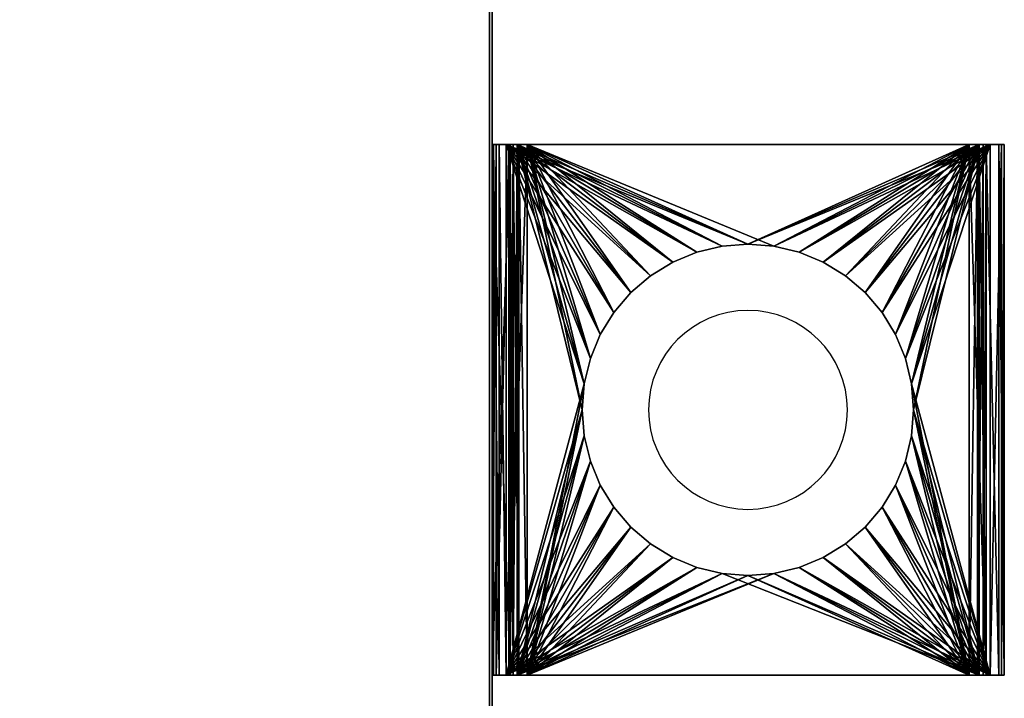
# Model space of a CAD drawing. Extents: x -4.8 to 50.9, y -3 to 23.4.
# Tile 639 of 656: x 47.2 to 50.9, y 0.3 to 2.9. Entities that reach past the tile are written whole.
import ezdxf

# ---------------------------------------------------------------- set-up
doc = ezdxf.new("R2010")
doc.units = 0

# ---------------------------------------------------------------- blocks, each defined once
blk = doc.blocks.new('Box-cdc6a040-db70-415f-b052-ad203af08939')
at = {"color": 253, "linetype": 'Continuous', "true_color": 0xa0a0a0, "transparency": 33554687}
mesh = blk.add_polyface(dxfattribs=at)
corners = [(0, 0), (49, 0), (49, 21.5), (0, 21.5), (0, 0, 0.01), (49, 0, 0.01), (49, 21.5, 0.01), (0, 21.5, 0.01)]
mesh.append_faces([[corners[k] for k in face] for face in [(0, 1, 2, 3), (4, 5, 6, 7), (0, 1, 5, 4), (1, 2, 6, 5), (2, 3, 7, 6), (3, 0, 4, 7)]], dxfattribs={"color": 253})
blk = doc.blocks.new('Box-11b10408-7576-46a0-afcb-4bc9cc284dbe')
at = {"color": 253, "linetype": 'Continuous', "true_color": 0xa0a0a0, "transparency": 33554687}
mesh = blk.add_polyface(dxfattribs=at)
corners = [(0, 0), (49, 0), (49, 21.5), (0, 21.5), (0, 0, 0.01), (49, 0, 0.01), (49, 21.5, 0.01), (0, 21.5, 0.01)]
mesh.append_faces([[corners[k] for k in face] for face in [(0, 1, 2, 3), (4, 5, 6, 7), (0, 1, 5, 4), (1, 2, 6, 5), (2, 3, 7, 6), (3, 0, 4, 7)]], dxfattribs={"color": 253})
blk = doc.blocks.new('Box-232ab4ae-5872-4650-b2bb-a611350f6d77')
at = {"color": 253, "linetype": 'Continuous', "true_color": 0xa0a0a0, "transparency": 33554687}
mesh = blk.add_polyface(dxfattribs=at)
corners = [(0, 0), (0.01, 0), (0.01, 21.5), (0, 21.5), (0, 0, 19), (0.01, 0, 19), (0.01, 21.5, 19), (0, 21.5, 19)]
mesh.append_faces([[corners[k] for k in face] for face in [(0, 1, 2, 3), (4, 5, 6, 7), (0, 1, 5, 4), (1, 2, 6, 5), (2, 3, 7, 6), (3, 0, 4, 7)]], dxfattribs={"color": 253})
blk = doc.blocks.new('7c0b070e-7d09-4440-97ad-b9b4811be4b1')
at = {"linetype": 'Continuous', "transparency": 33554687}
for name, p in [('Box-cdc6a040-db70-415f-b052-ad203af08939', (0, 0)), ('Box-11b10408-7576-46a0-afcb-4bc9cc284dbe', (0, 0, 18.99)), ('Box-232ab4ae-5872-4650-b2bb-a611350f6d77', (48.99, 0))]:
    blk.add_blockref(name, p, dxfattribs=at)
blk = doc.blocks.new('6FD_1_1d0d4f9c-77f7-4611-b9b3-89e8d009a6a3cdd7c6f5-8d76-4f40-a6fb-9e6159c04c64')
at = {"color": 0, "linetype": 'BYBLOCK', "lineweight": -2, "transparency": 33554687}
mesh = blk.add_polyface(dxfattribs=at)
corners = [(0, -1, -2.7147), (0, 1, -2.7147), (0.0686, 1, -2.7147), (0.0686, -1, -2.7147)]
mesh.append_faces([[corners[k] for k in face] for face in [(3, 0, 2, 3)]], dxfattribs={"vtx1": -1, "color": 0})
mesh.append_faces([[corners[k] for k in face] for face in [(0, 1, 2, 0)]], dxfattribs={"vtx2": -1, "color": 0})
mesh = blk.add_polyface(dxfattribs=at)
corners = [(0, -1, -2.0335), (0, 1, -2.0335), (0, 1, -2.7147), (0, -1, -2.7147)]
mesh.append_faces([[corners[k] for k in face] for face in [(3, 0, 2, 3)]], dxfattribs={"vtx1": -1, "color": 0})
mesh.append_faces([[corners[k] for k in face] for face in [(0, 1, 2, 0)]], dxfattribs={"vtx2": -1, "color": 0})
mesh = blk.add_polyface(dxfattribs=at)
corners = [(0.0053, -1, -1.9913), (0.0053, 1, -1.9913), (0, 1, -2.0335), (0, -1, -2.0335)]
mesh.append_faces([[corners[k] for k in face] for face in [(3, 0, 2, 3)]], dxfattribs={"vtx1": -1, "color": 0})
mesh.append_faces([[corners[k] for k in face] for face in [(0, 1, 2, 0)]], dxfattribs={"vtx2": -1, "color": 0})
mesh = blk.add_polyface(dxfattribs=at)
corners = [(0, -1, -0.4278), (0, 1, -0.4278), (0.0158, 1, -0.4966), (0.0158, -1, -0.4966)]
mesh.append_faces([[corners[k] for k in face] for face in [(3, 0, 2, 3)]], dxfattribs={"vtx1": -1, "color": 0})
mesh.append_faces([[corners[k] for k in face] for face in [(0, 1, 2, 0)]], dxfattribs={"vtx2": -1, "color": 0})
mesh = blk.add_polyface(dxfattribs=at)
corners = [(0, -1), (0, 1), (0, 1, -0.4278), (0, -1, -0.4278)]
mesh.append_faces([[corners[k] for k in face] for face in [(3, 0, 2, 3)]], dxfattribs={"vtx1": -1, "color": 0})
mesh.append_faces([[corners[k] for k in face] for face in [(0, 1, 2, 0)]], dxfattribs={"vtx2": -1, "color": 0})
mesh = blk.add_polyface(dxfattribs=at)
corners = [(0.0686, -1), (0.0686, 1), (0, 1), (0, -1)]
mesh.append_faces([[corners[k] for k in face] for face in [(3, 0, 2, 3)]], dxfattribs={"vtx1": -1, "color": 0})
mesh.append_faces([[corners[k] for k in face] for face in [(0, 1, 2, 0)]], dxfattribs={"vtx2": -1, "color": 0})
mesh = blk.add_polyface(dxfattribs=at)
corners = [(0.0686, 1, -2.0335), (0.0686, 1, -2.7147), (0, 1, -2.7147), (0, 1, -2.0335), (0.0053, 1, -1.9913), (0.0264, 1, -1.9541), (0.0527, 1, -1.9278), (0.0791, 1, -1.9966), (0.0952, 1, -1.986), (1.8, 1, -0.5651), (0.1321, 1, -0.5651), (0.1321, 1, -0.4913), (1.8, 1, -0.4913), (1.8633, 1, -0.5071), (1.8316, 1, -0.5704), (1.911, 1, -0.5546), (1.8527, 1, -0.5915), (1.9321, 1, -0.6179), (1.8633, 1, -0.6232), (1.8369, 1, -0.6762), (1.9215, 1, -0.6867), (1.8791, 1, -0.7342), (0.0633, 1, -0.544), (0.1005, 1, -0.486), (0.0791, 1, -0.4596), (0.0686, 1, -0.4278), (0.0158, 1, -0.4966), (0, 1, -0.4278), (0, 1), (0.0686, 1)]
mesh.append_faces([[corners[k] for k in face] for face in [(0, 2, 3, 0), (0, 3, 4, 0), (0, 4, 5, 0), (0, 5, 6, 0), (6, 7, 0, 6), (6, 8, 7, 6), (9, 11, 12, 9), (12, 14, 9, 12), (13, 16, 14, 13), (15, 18, 16, 15), (17, 19, 18, 17), (19, 17, 20, 19), (19, 20, 21, 19), (21, 6, 19, 21), (10, 23, 11, 10), (22, 24, 23, 22), (22, 25, 24, 22), (25, 22, 26, 25), (25, 26, 27, 25), (27, 29, 25, 27)]], dxfattribs={"vtx0": -1, "vtx2": -1, "color": 0})
mesh.append_faces([[corners[k] for k in face] for face in [(9, 10, 11, 9), (12, 13, 14, 12), (13, 15, 16, 13), (15, 17, 18, 15), (21, 8, 6, 21), (10, 22, 23, 10)]], dxfattribs={"vtx1": -1, "vtx2": -1, "color": 0})
mesh.append_faces([[corners[k] for k in face] for face in [(0, 1, 2, 0), (27, 28, 29, 27)]], dxfattribs={"vtx2": -1, "color": 0})
mesh = blk.add_polyface(dxfattribs=at)
corners = [(0.0264, -1, -1.9541), (0.0264, 1, -1.9541), (0.0053, 1, -1.9913), (0.0053, -1, -1.9913)]
mesh.append_faces([[corners[k] for k in face] for face in [(3, 0, 2, 3)]], dxfattribs={"vtx1": -1, "color": 0})
mesh.append_faces([[corners[k] for k in face] for face in [(0, 1, 2, 0)]], dxfattribs={"vtx2": -1, "color": 0})
mesh = blk.add_polyface(dxfattribs=at)
corners = [(0.0158, -1, -0.4966), (0.0158, 1, -0.4966), (0.0633, 1, -0.544), (0.0633, -1, -0.544)]
mesh.append_faces([[corners[k] for k in face] for face in [(3, 0, 2, 3)]], dxfattribs={"vtx1": -1, "color": 0})
mesh.append_faces([[corners[k] for k in face] for face in [(0, 1, 2, 0)]], dxfattribs={"vtx2": -1, "color": 0})
mesh = blk.add_polyface(dxfattribs=at)
corners = [(0.0527, -1, -1.9278), (0.0527, 1, -1.9278), (0.0264, 1, -1.9541), (0.0264, -1, -1.9541)]
mesh.append_faces([[corners[k] for k in face] for face in [(3, 0, 2, 3)]], dxfattribs={"vtx1": -1, "color": 0})
mesh.append_faces([[corners[k] for k in face] for face in [(0, 1, 2, 0)]], dxfattribs={"vtx2": -1, "color": 0})
mesh = blk.add_polyface(dxfattribs=at)
corners = [(1.8369, -1, -0.6762), (1.5825, -0.0978, -0.8546), (1.5596, -0.1931, -0.8707), (1.5221, -0.2837, -0.897), (1.4708, -0.3674, -0.9329), (1.4072, -0.4419, -0.9776), (1.3326, -0.5056, -1.0299), (1.249, -0.5569, -1.0886), (1.1583, -0.5944, -1.1522), (1.063, -0.6173, -1.2191), (0.9652, -0.625, -1.2877), (0.8674, -0.6173, -1.3562), (0.0527, -1, -1.9278), (0.7721, -0.5944, -1.4231), (0.6815, -0.5569, -1.4867), (0.5978, -0.5056, -1.5454), (0.5233, -0.4419, -1.5977), (0.4596, -0.3674, -1.6424), (0.4083, -0.2837, -1.6783), (0.3708, -0.1931, -1.7046), (0.3479, -0.0978, -1.7207), (0.3402, 0, -1.7261), (0.3479, 0.0978, -1.7207), (0.0527, 1, -1.9278), (0.3708, 0.1931, -1.7046), (0.4083, 0.2837, -1.6783), (0.4596, 0.3674, -1.6424), (0.5233, 0.4419, -1.5977), (0.5978, 0.5056, -1.5454), (0.6815, 0.5569, -1.4867), (0.7721, 0.5944, -1.4231), (0.8674, 0.6173, -1.3562), (0.9652, 0.625, -1.2877), (1.8369, 1, -0.6762), (1.063, 0.6173, -1.2191), (1.1583, 0.5944, -1.1522), (1.249, 0.5569, -1.0886), (1.3326, 0.5056, -1.0299), (1.4072, 0.4419, -0.9776), (1.4708, 0.3674, -0.9329), (1.5221, 0.2837, -0.897), (1.5596, 0.1931, -0.8707), (1.5825, 0.0978, -0.8546), (1.5902, 0, -0.8492)]
mesh.append_faces([[corners[k] for k in face] for face in [(0, 1, 2, 0), (11, 12, 0, 11), (22, 23, 12, 22), (32, 33, 23, 32), (43, 0, 33, 43)]], dxfattribs={"vtx0": -1, "vtx2": -1, "color": 0})
mesh.append_faces([[corners[k] for k in face] for face in [(2, 3, 0, 2), (3, 4, 0, 3), (4, 5, 0, 4), (5, 6, 0, 5), (6, 7, 0, 6), (7, 8, 0, 7), (8, 9, 0, 8), (9, 10, 0, 9), (10, 11, 0, 10), (11, 13, 12, 11), (13, 14, 12, 13), (14, 15, 12, 14), (15, 16, 12, 15), (16, 17, 12, 16), (17, 18, 12, 17), (18, 19, 12, 18), (19, 20, 12, 19), (20, 21, 12, 20), (21, 22, 12, 21), (22, 24, 23, 22), (24, 25, 23, 24), (25, 26, 23, 25), (26, 27, 23, 26), (27, 28, 23, 27), (28, 29, 23, 28), (29, 30, 23, 29), (30, 31, 23, 30), (31, 32, 23, 31), (32, 34, 33, 32), (34, 35, 33, 34), (35, 36, 33, 35), (36, 37, 33, 36), (37, 38, 33, 37), (38, 39, 33, 38), (39, 40, 33, 39), (40, 41, 33, 40), (41, 42, 33, 41), (42, 43, 33, 42), (43, 1, 0, 43)]], dxfattribs={"vtx1": -1, "vtx2": -1, "color": 0})
mesh = blk.add_polyface(dxfattribs=at)
corners = [(0.0633, -1, -0.544), (0.0633, 1, -0.544), (0.1321, 1, -0.5651), (0.1321, -1, -0.5651)]
mesh.append_faces([[corners[k] for k in face] for face in [(3, 0, 2, 3)]], dxfattribs={"vtx1": -1, "color": 0})
mesh.append_faces([[corners[k] for k in face] for face in [(0, 1, 2, 0)]], dxfattribs={"vtx2": -1, "color": 0})
mesh = blk.add_polyface(dxfattribs=at)
corners = [(0.0686, -1, -0.4278), (0.0686, 1, -0.4278), (0.0686, 1), (0.0686, -1)]
mesh.append_faces([[corners[k] for k in face] for face in [(3, 0, 2, 3)]], dxfattribs={"vtx1": -1, "color": 0})
mesh.append_faces([[corners[k] for k in face] for face in [(0, 1, 2, 0)]], dxfattribs={"vtx2": -1, "color": 0})
mesh = blk.add_polyface(dxfattribs=at)
corners = [(0.0791, -1, -0.4596), (0.0791, 1, -0.4596), (0.0686, 1, -0.4278), (0.0686, -1, -0.4278)]
mesh.append_faces([[corners[k] for k in face] for face in [(3, 0, 2, 3)]], dxfattribs={"vtx1": -1, "color": 0})
mesh.append_faces([[corners[k] for k in face] for face in [(0, 1, 2, 0)]], dxfattribs={"vtx2": -1, "color": 0})
mesh = blk.add_polyface(dxfattribs=at)
corners = [(0.0686, -1, -2.0335), (0.0686, 1, -2.0335), (0.0791, 1, -1.9966), (0.0791, -1, -1.9966)]
mesh.append_faces([[corners[k] for k in face] for face in [(3, 0, 2, 3)]], dxfattribs={"vtx1": -1, "color": 0})
mesh.append_faces([[corners[k] for k in face] for face in [(0, 1, 2, 0)]], dxfattribs={"vtx2": -1, "color": 0})
mesh = blk.add_polyface(dxfattribs=at)
corners = [(0.0686, -1, -2.7147), (0.0686, 1, -2.7147), (0.0686, 1, -2.0335), (0.0686, -1, -2.0335)]
mesh.append_faces([[corners[k] for k in face] for face in [(3, 0, 2, 3)]], dxfattribs={"vtx1": -1, "color": 0})
mesh.append_faces([[corners[k] for k in face] for face in [(0, 1, 2, 0)]], dxfattribs={"vtx2": -1, "color": 0})
mesh = blk.add_polyface(dxfattribs=at)
corners = [(0.1005, -1, -0.486), (0.1005, 1, -0.486), (0.0791, 1, -0.4596), (0.0791, -1, -0.4596)]
mesh.append_faces([[corners[k] for k in face] for face in [(3, 0, 2, 3)]], dxfattribs={"vtx1": -1, "color": 0})
mesh.append_faces([[corners[k] for k in face] for face in [(0, 1, 2, 0)]], dxfattribs={"vtx2": -1, "color": 0})
mesh = blk.add_polyface(dxfattribs=at)
corners = [(0.0791, -1, -1.9966), (0.0791, 1, -1.9966), (0.0952, 1, -1.986), (0.0952, -1, -1.986)]
mesh.append_faces([[corners[k] for k in face] for face in [(3, 0, 2, 3)]], dxfattribs={"vtx1": -1, "color": 0})
mesh.append_faces([[corners[k] for k in face] for face in [(0, 1, 2, 0)]], dxfattribs={"vtx2": -1, "color": 0})
mesh = blk.add_polyface(dxfattribs=at)
corners = [(1.8791, 1, -0.7342), (1.5825, 0.0978, -0.9423), (1.5596, 0.1931, -0.9584), (1.5221, 0.2837, -0.9847), (1.4708, 0.3674, -1.0207), (1.4072, 0.4419, -1.0654), (1.3326, 0.5056, -1.1177), (1.249, 0.5569, -1.1764), (1.1583, 0.5944, -1.24), (1.063, 0.6173, -1.3069), (0.9652, 0.625, -1.3755), (0.0952, 1, -1.986), (0.8674, 0.6173, -1.4441), (0.7721, 0.5944, -1.511), (0.6815, 0.5569, -1.5746), (0.5978, 0.5056, -1.6333), (0.5233, 0.4419, -1.6856), (0.4596, 0.3674, -1.7303), (0.4083, 0.2837, -1.7663), (0.3708, 0.1931, -1.7926), (0.3479, 0.0978, -1.8087), (0.3402, 0, -1.8141), (0.0952, -1, -1.986), (0.3479, -0.0978, -1.8087), (0.3708, -0.1931, -1.7926), (0.4083, -0.2837, -1.7663), (0.4596, -0.3674, -1.7303), (0.5233, -0.4419, -1.6856), (0.5978, -0.5056, -1.6333), (0.6815, -0.5569, -1.5746), (0.7721, -0.5944, -1.511), (0.8674, -0.6173, -1.4441), (0.9652, -0.625, -1.3755), (1.063, -0.6173, -1.3069), (1.8791, -1, -0.7342), (1.1583, -0.5944, -1.24), (1.249, -0.5569, -1.1764), (1.3326, -0.5056, -1.1177), (1.4072, -0.4419, -1.0654), (1.4708, -0.3674, -1.0207), (1.5221, -0.2837, -0.9847), (1.5596, -0.1931, -0.9584), (1.5825, -0.0978, -0.9423), (1.5902, 0, -0.9369)]
mesh.append_faces([[corners[k] for k in face] for face in [(0, 1, 2, 0), (10, 11, 0, 10), (21, 22, 11, 21), (33, 34, 22, 33), (1, 0, 34, 1)]], dxfattribs={"vtx0": -1, "vtx2": -1, "color": 0})
mesh.append_faces([[corners[k] for k in face] for face in [(2, 3, 0, 2), (3, 4, 0, 3), (4, 5, 0, 4), (5, 6, 0, 5), (6, 7, 0, 6), (7, 8, 0, 7), (8, 9, 0, 8), (9, 10, 0, 9), (10, 12, 11, 10), (12, 13, 11, 12), (13, 14, 11, 13), (14, 15, 11, 14), (15, 16, 11, 15), (16, 17, 11, 16), (17, 18, 11, 17), (18, 19, 11, 18), (19, 20, 11, 19), (20, 21, 11, 20), (21, 23, 22, 21), (23, 24, 22, 23), (24, 25, 22, 24), (25, 26, 22, 25), (26, 27, 22, 26), (27, 28, 22, 27), (28, 29, 22, 28), (29, 30, 22, 29), (30, 31, 22, 30), (31, 32, 22, 31), (32, 33, 22, 32), (33, 35, 34, 33), (35, 36, 34, 35), (36, 37, 34, 36), (37, 38, 34, 37), (38, 39, 34, 38), (39, 40, 34, 39), (40, 41, 34, 40), (41, 42, 34, 41), (42, 43, 34, 42), (43, 1, 34, 43)]], dxfattribs={"vtx1": -1, "vtx2": -1, "color": 0})
mesh = blk.add_polyface(dxfattribs=at)
corners = [(0.1321, -1, -0.4913), (0.1321, 1, -0.4913), (0.1005, 1, -0.486), (0.1005, -1, -0.486)]
mesh.append_faces([[corners[k] for k in face] for face in [(3, 0, 2, 3)]], dxfattribs={"vtx1": -1, "color": 0})
mesh.append_faces([[corners[k] for k in face] for face in [(0, 1, 2, 0)]], dxfattribs={"vtx2": -1, "color": 0})
mesh = blk.add_polyface(dxfattribs=at)
corners = [(1.8, -1, -0.4913), (1.5825, -0.0978, -0.4913), (1.5596, -0.1931, -0.4913), (1.5221, -0.2837, -0.4913), (1.4708, -0.3674, -0.4913), (1.4072, -0.4419, -0.4913), (1.3326, -0.5056, -0.4913), (1.249, -0.5569, -0.4913), (1.1583, -0.5944, -0.4913), (1.063, -0.6173, -0.4913), (0.9652, -0.625, -0.4913), (0.1321, -1, -0.4913), (0.8674, -0.6173, -0.4913), (0.7721, -0.5944, -0.4913), (0.6815, -0.5569, -0.4913), (0.5978, -0.5056, -0.4913), (0.5233, -0.4419, -0.4913), (0.4596, -0.3674, -0.4913), (0.4083, -0.2837, -0.4913), (0.3708, -0.1931, -0.4913), (0.3479, -0.0978, -0.4913), (0.3402, 0, -0.4913), (0.3479, 0.0978, -0.4913), (0.1321, 1, -0.4913), (0.3708, 0.1931, -0.4913), (0.4083, 0.2837, -0.4913), (0.4596, 0.3674, -0.4913), (0.5233, 0.4419, -0.4913), (0.5978, 0.5056, -0.4913), (0.6815, 0.5569, -0.4913), (0.7721, 0.5944, -0.4913), (0.8674, 0.6173, -0.4913), (0.9652, 0.625, -0.4913), (1.063, 0.6173, -0.4913), (1.8, 1, -0.4913), (1.1583, 0.5944, -0.4913), (1.249, 0.5569, -0.4913), (1.3326, 0.5056, -0.4913), (1.4072, 0.4419, -0.4913), (1.4708, 0.3674, -0.4913), (1.5221, 0.2837, -0.4913), (1.5596, 0.1931, -0.4913), (1.5825, 0.0978, -0.4913), (1.5902, 0, -0.4913)]
mesh.append_faces([[corners[k] for k in face] for face in [(0, 1, 2, 0), (10, 11, 0, 10), (22, 23, 11, 22), (33, 34, 23, 33), (43, 0, 34, 43)]], dxfattribs={"vtx0": -1, "vtx2": -1, "color": 0})
mesh.append_faces([[corners[k] for k in face] for face in [(2, 3, 0, 2), (3, 4, 0, 3), (4, 5, 0, 4), (5, 6, 0, 5), (6, 7, 0, 6), (7, 8, 0, 7), (8, 9, 0, 8), (9, 10, 0, 9), (10, 12, 11, 10), (12, 13, 11, 12), (13, 14, 11, 13), (14, 15, 11, 14), (15, 16, 11, 15), (16, 17, 11, 16), (17, 18, 11, 17), (18, 19, 11, 18), (19, 20, 11, 19), (20, 21, 11, 20), (21, 22, 11, 21), (22, 24, 23, 22), (24, 25, 23, 24), (25, 26, 23, 25), (26, 27, 23, 26), (27, 28, 23, 27), (28, 29, 23, 28), (29, 30, 23, 29), (30, 31, 23, 30), (31, 32, 23, 31), (32, 33, 23, 32), (33, 35, 34, 33), (35, 36, 34, 35), (36, 37, 34, 36), (37, 38, 34, 37), (38, 39, 34, 38), (39, 40, 34, 39), (40, 41, 34, 40), (41, 42, 34, 41), (42, 43, 34, 42), (43, 1, 0, 43)]], dxfattribs={"vtx1": -1, "vtx2": -1, "color": 0})
mesh = blk.add_polyface(dxfattribs=at)
corners = [(1.8, 1, -0.5651), (1.5825, 0.0978, -0.5651), (1.5596, 0.1931, -0.5651), (1.5221, 0.2837, -0.5651), (1.4708, 0.3674, -0.5651), (1.4072, 0.4419, -0.5651), (1.3326, 0.5056, -0.5651), (1.249, 0.5569, -0.5651), (1.1583, 0.5944, -0.5651), (1.063, 0.6173, -0.5651), (0.9652, 0.625, -0.5651), (0.1321, 1, -0.5651), (0.8674, 0.6173, -0.5651), (0.7721, 0.5944, -0.5651), (0.6815, 0.5569, -0.5651), (0.5978, 0.5056, -0.5651), (0.5233, 0.4419, -0.5651), (0.4596, 0.3674, -0.5651), (0.4083, 0.2837, -0.5651), (0.3708, 0.1931, -0.5651), (0.3479, 0.0978, -0.5651), (0.3402, 0, -0.5651), (0.1321, -1, -0.5651), (0.3479, -0.0978, -0.5651), (0.3708, -0.1931, -0.5651), (0.4083, -0.2837, -0.5651), (0.4596, -0.3674, -0.5651), (0.5233, -0.4419, -0.5651), (0.5978, -0.5056, -0.5651), (0.6815, -0.5569, -0.5651), (0.7721, -0.5944, -0.5651), (0.8674, -0.6173, -0.5651), (0.9652, -0.625, -0.5651), (1.063, -0.6173, -0.5651), (1.8, -1, -0.5651), (1.1583, -0.5944, -0.5651), (1.249, -0.5569, -0.5651), (1.3326, -0.5056, -0.5651), (1.4072, -0.4419, -0.5651), (1.4708, -0.3674, -0.5651), (1.5221, -0.2837, -0.5651), (1.5596, -0.1931, -0.5651), (1.5825, -0.0978, -0.5651), (1.5902, 0, -0.5651)]
mesh.append_faces([[corners[k] for k in face] for face in [(0, 1, 2, 0), (10, 11, 0, 10), (21, 22, 11, 21), (33, 34, 22, 33), (1, 0, 34, 1)]], dxfattribs={"vtx0": -1, "vtx2": -1, "color": 0})
mesh.append_faces([[corners[k] for k in face] for face in [(2, 3, 0, 2), (3, 4, 0, 3), (4, 5, 0, 4), (5, 6, 0, 5), (6, 7, 0, 6), (7, 8, 0, 7), (8, 9, 0, 8), (9, 10, 0, 9), (10, 12, 11, 10), (12, 13, 11, 12), (13, 14, 11, 13), (14, 15, 11, 14), (15, 16, 11, 15), (16, 17, 11, 16), (17, 18, 11, 17), (18, 19, 11, 18), (19, 20, 11, 19), (20, 21, 11, 20), (21, 23, 22, 21), (23, 24, 22, 23), (24, 25, 22, 24), (25, 26, 22, 25), (26, 27, 22, 26), (27, 28, 22, 27), (28, 29, 22, 28), (29, 30, 22, 29), (30, 31, 22, 30), (31, 32, 22, 31), (32, 33, 22, 32), (33, 35, 34, 33), (35, 36, 34, 35), (36, 37, 34, 36), (37, 38, 34, 37), (38, 39, 34, 38), (39, 40, 34, 39), (40, 41, 34, 40), (41, 42, 34, 41), (42, 43, 34, 42), (43, 1, 34, 43)]], dxfattribs={"vtx1": -1, "vtx2": -1, "color": 0})
mesh = blk.add_polyface(dxfattribs=at)
corners = [(1.8633, -1, -0.5071), (1.8633, 1, -0.5071), (1.8, 1, -0.4913), (1.8, -1, -0.4913)]
mesh.append_faces([[corners[k] for k in face] for face in [(3, 0, 2, 3)]], dxfattribs={"vtx1": -1, "color": 0})
mesh.append_faces([[corners[k] for k in face] for face in [(0, 1, 2, 0)]], dxfattribs={"vtx2": -1, "color": 0})
mesh = blk.add_polyface(dxfattribs=at)
corners = [(1.8, -1, -0.5651), (1.8, 1, -0.5651), (1.8316, 1, -0.5704), (1.8316, -1, -0.5704)]
mesh.append_faces([[corners[k] for k in face] for face in [(3, 0, 2, 3)]], dxfattribs={"vtx1": -1, "color": 0})
mesh.append_faces([[corners[k] for k in face] for face in [(0, 1, 2, 0)]], dxfattribs={"vtx2": -1, "color": 0})
mesh = blk.add_polyface(dxfattribs=at)
corners = [(1.8316, -1, -0.5704), (1.8316, 1, -0.5704), (1.8527, 1, -0.5915), (1.8527, -1, -0.5915)]
mesh.append_faces([[corners[k] for k in face] for face in [(3, 0, 2, 3)]], dxfattribs={"vtx1": -1, "color": 0})
mesh.append_faces([[corners[k] for k in face] for face in [(0, 1, 2, 0)]], dxfattribs={"vtx2": -1, "color": 0})
mesh = blk.add_polyface(dxfattribs=at)
corners = [(1.8633, -1, -0.6232), (1.8633, 1, -0.6232), (1.8369, 1, -0.6762), (1.8369, -1, -0.6762)]
mesh.append_faces([[corners[k] for k in face] for face in [(3, 0, 2, 3)]], dxfattribs={"vtx1": -1, "color": 0})
mesh.append_faces([[corners[k] for k in face] for face in [(0, 1, 2, 0)]], dxfattribs={"vtx2": -1, "color": 0})
mesh = blk.add_polyface(dxfattribs=at)
corners = [(1.8527, -1, -0.5915), (1.8527, 1, -0.5915), (1.8633, 1, -0.6232), (1.8633, -1, -0.6232)]
mesh.append_faces([[corners[k] for k in face] for face in [(3, 0, 2, 3)]], dxfattribs={"vtx1": -1, "color": 0})
mesh.append_faces([[corners[k] for k in face] for face in [(0, 1, 2, 0)]], dxfattribs={"vtx2": -1, "color": 0})
mesh = blk.add_polyface(dxfattribs=at)
corners = [(1.911, -1, -0.5546), (1.911, 1, -0.5546), (1.8633, 1, -0.5071), (1.8633, -1, -0.5071)]
mesh.append_faces([[corners[k] for k in face] for face in [(3, 0, 2, 3)]], dxfattribs={"vtx1": -1, "color": 0})
mesh.append_faces([[corners[k] for k in face] for face in [(0, 1, 2, 0)]], dxfattribs={"vtx2": -1, "color": 0})
mesh = blk.add_polyface(dxfattribs=at)
corners = [(1.8791, -1, -0.7342), (1.8791, 1, -0.7342), (1.9215, 1, -0.6867), (1.9215, -1, -0.6867)]
mesh.append_faces([[corners[k] for k in face] for face in [(3, 0, 2, 3)]], dxfattribs={"vtx1": -1, "color": 0})
mesh.append_faces([[corners[k] for k in face] for face in [(0, 1, 2, 0)]], dxfattribs={"vtx2": -1, "color": 0})
mesh = blk.add_polyface(dxfattribs=at)
corners = [(1.9321, -1, -0.6179), (1.9321, 1, -0.6179), (1.911, 1, -0.5546), (1.911, -1, -0.5546)]
mesh.append_faces([[corners[k] for k in face] for face in [(3, 0, 2, 3)]], dxfattribs={"vtx1": -1, "color": 0})
mesh.append_faces([[corners[k] for k in face] for face in [(0, 1, 2, 0)]], dxfattribs={"vtx2": -1, "color": 0})
mesh = blk.add_polyface(dxfattribs=at)
corners = [(1.9215, -1, -0.6867), (1.9215, 1, -0.6867), (1.9321, 1, -0.6179), (1.9321, -1, -0.6179)]
mesh.append_faces([[corners[k] for k in face] for face in [(3, 0, 2, 3)]], dxfattribs={"vtx1": -1, "color": 0})
mesh.append_faces([[corners[k] for k in face] for face in [(0, 1, 2, 0)]], dxfattribs={"vtx2": -1, "color": 0})
mesh = blk.add_polyface(dxfattribs=at)
corners = [(1.5902, 0, -0.5651), (1.5902, 0, -0.4913), (1.5825, 0.0978, -0.4913), (1.5825, 0.0978, -0.5651), (1.5596, 0.1931, -0.4913), (1.5596, 0.1931, -0.5651), (1.5221, 0.2837, -0.4913), (1.5221, 0.2837, -0.5651), (1.4708, 0.3674, -0.4913), (1.4708, 0.3674, -0.5651), (1.4072, 0.4419, -0.4913), (1.4072, 0.4419, -0.5651), (1.3326, 0.5056, -0.4913), (1.3326, 0.5056, -0.5651), (1.249, 0.5569, -0.4913), (1.249, 0.5569, -0.5651), (1.1583, 0.5944, -0.4913), (1.1583, 0.5944, -0.5651), (1.063, 0.6173, -0.4913), (1.063, 0.6173, -0.5651), (0.9652, 0.625, -0.4913), (0.9652, 0.625, -0.5651), (0.8674, 0.6173, -0.4913), (0.8674, 0.6173, -0.5651), (0.7721, 0.5944, -0.4913), (0.7721, 0.5944, -0.5651), (0.6815, 0.5569, -0.4913), (0.6815, 0.5569, -0.5651), (0.5978, 0.5056, -0.4913), (0.5978, 0.5056, -0.5651), (0.5233, 0.4419, -0.4913), (0.5233, 0.4419, -0.5651), (0.4596, 0.3674, -0.4913), (0.4596, 0.3674, -0.5651), (0.4083, 0.2837, -0.4913), (0.4083, 0.2837, -0.5651), (0.3708, 0.1931, -0.4913), (0.3708, 0.1931, -0.5651), (0.3479, 0.0978, -0.4913), (0.3479, 0.0978, -0.5651), (0.3708, -0.1931, -0.4913), (0.3708, -0.1931, -0.5651), (0.3479, -0.0978, -0.5651), (0.3479, -0.0978, -0.4913), (0.3402, 0, -0.5651), (0.3402, 0, -0.4913), (0.4083, -0.2837, -0.4913), (0.4083, -0.2837, -0.5651), (0.4596, -0.3674, -0.4913), (0.4596, -0.3674, -0.5651), (0.5233, -0.4419, -0.4913), (0.5233, -0.4419, -0.5651), (0.5978, -0.5056, -0.4913), (0.5978, -0.5056, -0.5651), (0.6815, -0.5569, -0.4913), (0.6815, -0.5569, -0.5651), (0.7721, -0.5944, -0.4913), (0.7721, -0.5944, -0.5651), (0.8674, -0.6173, -0.4913), (0.8674, -0.6173, -0.5651), (0.9652, -0.625, -0.4913), (0.9652, -0.625, -0.5651), (1.063, -0.6173, -0.4913), (1.063, -0.6173, -0.5651), (1.1583, -0.5944, -0.4913), (1.1583, -0.5944, -0.5651), (1.249, -0.5569, -0.4913), (1.249, -0.5569, -0.5651), (1.3326, -0.5056, -0.4913), (1.3326, -0.5056, -0.5651), (1.4072, -0.4419, -0.4913), (1.4072, -0.4419, -0.5651), (1.4708, -0.3674, -0.4913), (1.4708, -0.3674, -0.5651), (1.5221, -0.2837, -0.4913), (1.5221, -0.2837, -0.5651), (1.5596, -0.1931, -0.4913), (1.5596, -0.1931, -0.5651), (1.5825, -0.0978, -0.4913), (1.5825, -0.0978, -0.5651), (1.5902, 0, -0.4913), (1.5902, 0, -0.5651)]
mesh.append_faces([[corners[k] for k in face] for face in [(3, 0, 2, 3), (2, 4, 3, 2), (7, 5, 6, 7), (9, 7, 8, 9), (8, 10, 9, 8), (13, 11, 12, 13), (12, 14, 13, 12), (17, 15, 16, 17), (19, 17, 18, 19), (18, 20, 19, 18), (23, 21, 22, 23), (22, 24, 23, 22), (27, 25, 26, 27), (29, 27, 28, 29), (28, 30, 29, 28), (33, 31, 32, 33), (32, 34, 33, 32), (37, 35, 36, 37), (39, 37, 38, 39), (43, 40, 42, 43), (42, 44, 43, 42), (44, 39, 45, 44), (47, 41, 46, 47), (49, 47, 48, 49), (48, 50, 49, 48), (53, 51, 52, 53), (52, 54, 53, 52), (57, 55, 56, 57), (59, 57, 58, 59), (58, 60, 59, 58), (63, 61, 62, 63), (62, 64, 63, 62), (67, 65, 66, 67), (69, 67, 68, 69), (68, 70, 69, 68), (73, 71, 72, 73), (72, 74, 73, 72), (77, 75, 76, 77), (79, 77, 78, 79), (78, 80, 79, 78)]], dxfattribs={"vtx1": -1, "color": 0})
mesh.append_faces([[corners[k] for k in face] for face in [(0, 1, 2, 0), (4, 5, 3, 4), (5, 4, 6, 5), (7, 6, 8, 7), (10, 11, 9, 10), (11, 10, 12, 11), (14, 15, 13, 14), (15, 14, 16, 15), (17, 16, 18, 17), (20, 21, 19, 20), (21, 20, 22, 21), (24, 25, 23, 24), (25, 24, 26, 25), (27, 26, 28, 27), (30, 31, 29, 30), (31, 30, 32, 31), (34, 35, 33, 34), (35, 34, 36, 35), (37, 36, 38, 37), (40, 41, 42, 40), (44, 45, 43, 44), (39, 38, 45, 39), (41, 40, 46, 41), (47, 46, 48, 47), (50, 51, 49, 50), (51, 50, 52, 51), (54, 55, 53, 54), (55, 54, 56, 55), (57, 56, 58, 57), (60, 61, 59, 60), (61, 60, 62, 61), (64, 65, 63, 64), (65, 64, 66, 65), (67, 66, 68, 67), (70, 71, 69, 70), (71, 70, 72, 71), (74, 75, 73, 74), (75, 74, 76, 75), (77, 76, 78, 77), (80, 81, 79, 80)]], dxfattribs={"vtx2": -1, "color": 0})
mesh = blk.add_polyface(dxfattribs=at)
corners = [(1.5596, 0.1931, -0.8707), (1.5596, 0.1931, -0.9584), (1.5825, 0.0978, -0.9423), (1.5825, 0.0978, -0.8546), (1.5902, 0, -0.9369), (1.5902, 0, -0.8492), (1.5221, 0.2837, -0.897), (1.5221, 0.2837, -0.9847), (1.4708, 0.3674, -0.9329), (1.4708, 0.3674, -1.0207), (1.4072, 0.4419, -0.9776), (1.4072, 0.4419, -1.0654), (1.3326, 0.5056, -1.0299), (1.3326, 0.5056, -1.1177), (1.249, 0.5569, -1.0886), (1.249, 0.5569, -1.1764), (1.1583, 0.5944, -1.1522), (1.1583, 0.5944, -1.24), (1.063, 0.6173, -1.2191), (1.063, 0.6173, -1.3069), (0.9652, 0.625, -1.2877), (0.9652, 0.625, -1.3755), (0.8674, 0.6173, -1.3562), (0.8674, 0.6173, -1.4441), (0.7721, 0.5944, -1.4231), (0.7721, 0.5944, -1.511), (0.6815, 0.5569, -1.4867), (0.6815, 0.5569, -1.5746), (0.5978, 0.5056, -1.5454), (0.5978, 0.5056, -1.6333), (0.5233, 0.4419, -1.5977), (0.5233, 0.4419, -1.6856), (0.4596, 0.3674, -1.6424), (0.4596, 0.3674, -1.7303), (0.4083, 0.2837, -1.6783), (0.4083, 0.2837, -1.7663), (0.3708, 0.1931, -1.7046), (0.3708, 0.1931, -1.7926), (0.3479, 0.0978, -1.7207), (0.3479, 0.0978, -1.8087), (0.3402, 0, -1.7261), (0.3402, 0, -1.8141), (0.3479, -0.0978, -1.7207), (0.3479, -0.0978, -1.8087), (0.3708, -0.1931, -1.7046), (0.3708, -0.1931, -1.7926), (0.4083, -0.2837, -1.6783), (0.4083, -0.2837, -1.7663), (0.4596, -0.3674, -1.6424), (0.4596, -0.3674, -1.7303), (0.5233, -0.4419, -1.5977), (0.5233, -0.4419, -1.6856), (0.5978, -0.5056, -1.5454), (0.5978, -0.5056, -1.6333), (0.6815, -0.5569, -1.4867), (0.6815, -0.5569, -1.5746), (0.7721, -0.5944, -1.4231), (0.7721, -0.5944, -1.511), (0.8674, -0.6173, -1.3562), (0.8674, -0.6173, -1.4441), (0.9652, -0.625, -1.2877), (0.9652, -0.625, -1.3755), (1.063, -0.6173, -1.2191), (1.063, -0.6173, -1.3069), (1.1583, -0.5944, -1.1522), (1.1583, -0.5944, -1.24), (1.249, -0.5569, -1.0886), (1.249, -0.5569, -1.1764), (1.3326, -0.5056, -1.0299), (1.3326, -0.5056, -1.1177), (1.4072, -0.4419, -0.9776), (1.4072, -0.4419, -1.0654), (1.4708, -0.3674, -0.9329), (1.4708, -0.3674, -1.0207), (1.5221, -0.2837, -0.897), (1.5221, -0.2837, -0.9847), (1.5596, -0.1931, -0.8707), (1.5596, -0.1931, -0.9584), (1.5902, 0, -0.8492), (1.5902, 0, -0.9369), (1.5825, -0.0978, -0.9423), (1.5825, -0.0978, -0.8546)]
mesh.append_faces([[corners[k] for k in face] for face in [(3, 0, 2, 3), (2, 4, 3, 2), (7, 1, 6, 7), (9, 7, 8, 9), (8, 10, 9, 8), (13, 11, 12, 13), (12, 14, 13, 12), (17, 15, 16, 17), (19, 17, 18, 19), (18, 20, 19, 18), (23, 21, 22, 23), (22, 24, 23, 22), (27, 25, 26, 27), (29, 27, 28, 29), (28, 30, 29, 28), (33, 31, 32, 33), (32, 34, 33, 32), (37, 35, 36, 37), (39, 37, 38, 39), (41, 39, 40, 41), (40, 42, 41, 40), (42, 44, 43, 42), (47, 45, 46, 47), (49, 47, 48, 49), (48, 50, 49, 48), (53, 51, 52, 53), (52, 54, 53, 52), (57, 55, 56, 57), (59, 57, 58, 59), (58, 60, 59, 58), (63, 61, 62, 63), (62, 64, 63, 62), (67, 65, 66, 67), (69, 67, 68, 69), (68, 70, 69, 68), (73, 71, 72, 73), (72, 74, 73, 72), (77, 75, 76, 77), (81, 78, 80, 81), (80, 77, 81, 80)]], dxfattribs={"vtx1": -1, "color": 0})
mesh.append_faces([[corners[k] for k in face] for face in [(0, 1, 2, 0), (4, 5, 3, 4), (1, 0, 6, 1), (7, 6, 8, 7), (10, 11, 9, 10), (11, 10, 12, 11), (14, 15, 13, 14), (15, 14, 16, 15), (17, 16, 18, 17), (20, 21, 19, 20), (21, 20, 22, 21), (24, 25, 23, 24), (25, 24, 26, 25), (27, 26, 28, 27), (30, 31, 29, 30), (31, 30, 32, 31), (34, 35, 33, 34), (35, 34, 36, 35), (37, 36, 38, 37), (39, 38, 40, 39), (42, 43, 41, 42), (44, 45, 43, 44), (45, 44, 46, 45), (47, 46, 48, 47), (50, 51, 49, 50), (51, 50, 52, 51), (54, 55, 53, 54), (55, 54, 56, 55), (57, 56, 58, 57), (60, 61, 59, 60), (61, 60, 62, 61), (64, 65, 63, 64), (65, 64, 66, 65), (67, 66, 68, 67), (70, 71, 69, 70), (71, 70, 72, 71), (74, 75, 73, 74), (75, 74, 76, 75), (78, 79, 80, 78), (77, 76, 81, 77)]], dxfattribs={"vtx2": -1, "color": 0})
mesh = blk.add_polyface(dxfattribs=at)
corners = [(0, -1, -2.7147), (0.0686, -1, -2.7147), (0.0686, -1, -2.0335), (0, -1, -2.0335), (0.0053, -1, -1.9913), (0.0264, -1, -1.9541), (0.0527, -1, -1.9278), (0.0791, -1, -1.9966), (0.0952, -1, -1.986), (0.1321, -1, -0.4913), (0.1321, -1, -0.5651), (1.8, -1, -0.5651), (1.8, -1, -0.4913), (1.8316, -1, -0.5704), (1.8633, -1, -0.5071), (1.8527, -1, -0.5915), (1.911, -1, -0.5546), (1.8633, -1, -0.6232), (1.9321, -1, -0.6179), (1.8369, -1, -0.6762), (1.9215, -1, -0.6867), (1.8791, -1, -0.7342), (0.1005, -1, -0.486), (0.0633, -1, -0.544), (0.0791, -1, -0.4596), (0.0686, -1, -0.4278), (0.0158, -1, -0.4966), (0, -1, -0.4278), (0.0686, -1), (0, -1)]
mesh.append_faces([[corners[k] for k in face] for face in [(9, 10, 11, 9), (13, 14, 12, 13), (15, 16, 14, 15), (17, 18, 16, 17), (6, 8, 21, 6), (22, 23, 10, 22)]], dxfattribs={"vtx0": -1, "vtx2": -1, "color": 0})
mesh.append_faces([[corners[k] for k in face] for face in [(3, 0, 2, 3), (4, 3, 2, 4), (5, 4, 2, 5), (6, 5, 2, 6), (2, 7, 6, 2), (7, 8, 6, 7), (12, 9, 11, 12), (11, 13, 12, 11), (13, 15, 14, 13), (15, 17, 16, 15), (17, 19, 18, 17), (20, 18, 19, 20), (21, 20, 19, 21), (19, 6, 21, 19), (9, 22, 10, 9), (22, 24, 23, 22), (24, 25, 23, 24), (26, 23, 25, 26), (27, 26, 25, 27), (25, 28, 27, 25)]], dxfattribs={"vtx1": -1, "vtx2": -1, "color": 0})
mesh.append_faces([[corners[k] for k in face] for face in [(0, 1, 2, 0), (28, 29, 27, 28)]], dxfattribs={"vtx2": -1, "color": 0})
blk = doc.blocks.new('add07387-b3a4-482a-ae71-9d478813a18d')
at = {"color": 251, "transparency": 33554687, "extrusion": (0, 0, -1)}
blk.add_arc((-0.9652, 0, 1.0115), 0.375, 0, 360, dxfattribs=at)
at = {"color": 251, "transparency": 33554687}
blk.add_blockref('6FD_1_1d0d4f9c-77f7-4611-b9b3-89e8d009a6a3cdd7c6f5-8d76-4f40-a6fb-9e6159c04c64', (0, 0), dxfattribs=at)
blk = doc.blocks.new('eb260f9b-0a58-4409-b951-3b95f3195f6d')
at = {"linetype": 'Continuous', "transparency": 33554687}
for name, p in [('7c0b070e-7d09-4440-97ad-b9b4811be4b1', (0, 0)), ('add07387-b3a4-482a-ae71-9d478813a18d', (49, 1.4, 2.7147))]:
    blk.add_blockref(name, p, dxfattribs=at)

msp = doc.modelspace()

# ---------------------------------------------------------------- block references
at = {"transparency": 33554687}
msp.add_blockref('eb260f9b-0a58-4409-b951-3b95f3195f6d', (0, 0), dxfattribs=at)

doc.saveas('drawing.dxf')
